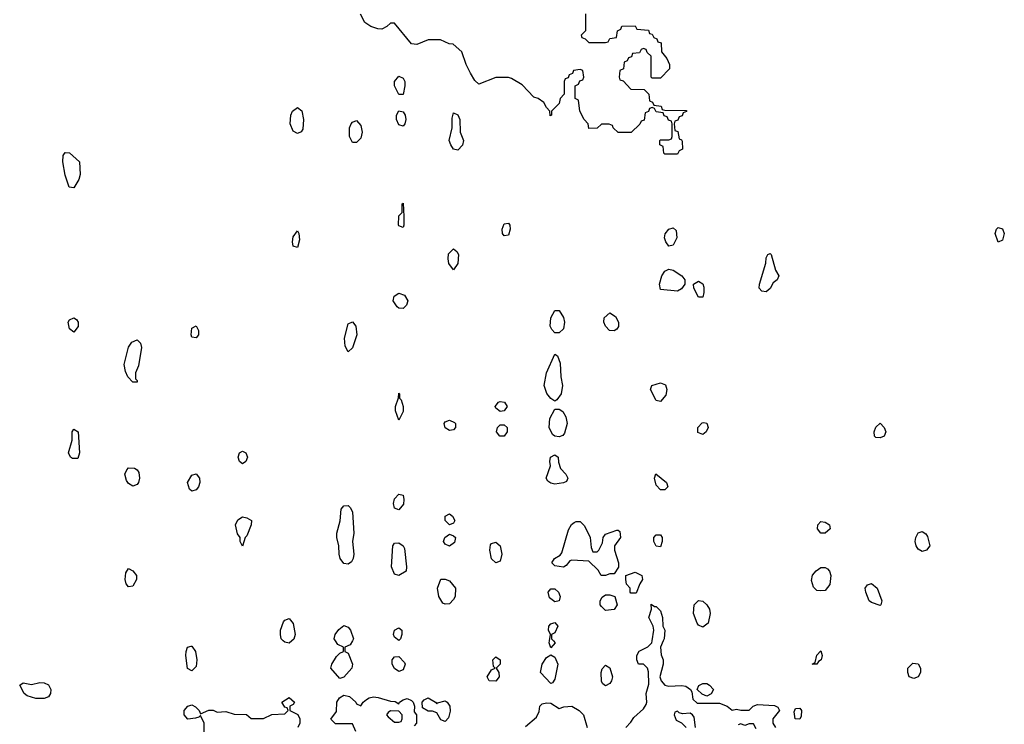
# Model space of a CAD drawing. Header units: inches. Extents: x 2380249 to 2585472, y 382747 to 546448.
# Tile 293 of 626: x 2536274 to 2540939, y 429604 to 432943. Entities that reach past the tile are written whole.
import ezdxf

# ---------------------------------------------------------------- set-up
doc = ezdxf.new("R2010")
doc.units = ezdxf.units.IN
doc.header["$MEASUREMENT"] = 0
for name, color, linetype in [('C5432', 7, 'Continuous'), ('C5433', 7, 'Continuous'), ('C5442', 7, 'Continuous'), ('C5443', 7, 'Continuous')]:
    doc.layers.add(name, color=color, linetype=linetype)

msp = doc.modelspace()

# ---------------------------------------------------------------- linework, layer by layer
at = {"layer": 'C5432', "color": 4, "elevation": 36}
for points in [[(2537090, 429857.2), (2537069.6, 429869.6), (2537060.9, 429930), (2537062, 429950), (2537069.6, 429970.4), (2537086, 429974), (2537090, 429974), (2537107.3, 429950), (2537113.4, 429910), (2537110, 429878)], [(2538070, 429854), (2538049.1, 429869.1), (2538039, 429890), (2538039, 429910), (2538050, 429924.7), (2538070, 429926), (2538096.8, 429896.8), (2538101, 429890), (2538090, 429862)], [(2538530, 429809.5), (2538498, 429810), (2538489.2, 429829.2), (2538510, 429862), (2538526, 429870), (2538518, 429878), (2538515.3, 429910), (2538530, 429924.7), (2538550.8, 429910), (2538550.7, 429889.3), (2538532, 429870), (2538544.7, 429850), (2538546, 429830)], [(2538790, 429797.2), (2538741.2, 429850), (2538749.3, 429890), (2538770, 429921), (2538790, 429934), (2538810, 429922), (2538824, 429890), (2538810, 429818), (2538798.5, 429801.5)], [(2539050, 429786.6), (2539036, 429796), (2539030, 429808), (2539029.4, 429850), (2539033.2, 429866.8), (2539050, 429884.7), (2539070, 429872), (2539082, 429830), (2539078, 429810), (2539070, 429797.2)], [(2536350, 429726), (2536310, 429739), (2536295.3, 429750), (2536274, 429790), (2536290, 429800.7), (2536330, 429792.7), (2536370, 429802.4), (2536390, 429801.3), (2536410, 429792), (2536422, 429770), (2536420.4, 429750), (2536410, 429735.1), (2536390, 429727)], [(2539530, 429738), (2539507.3, 429747.3), (2539484, 429770), (2539492.1, 429787.9), (2539510, 429798), (2539530, 429797.1), (2539542.8, 429790), (2539560.5, 429770), (2539550, 429749.2)], [(2538250, 429702), (2538253.6, 429706.4), (2538290, 429714.9), (2538298.8, 429710), (2538312.2, 429690), (2538313, 429667), (2538305.4, 429634.6), (2538290, 429618), (2538270, 429626), (2538250, 429658), (2538230, 429666), (2538210, 429666), (2538182, 429682), (2538181.2, 429710), (2538190, 429721), (2538210, 429730.5), (2538244.7, 429710)], [(2539970, 429628), (2539948, 429630), (2539943.2, 429663.2), (2539950, 429678.8), (2539970, 429681), (2539977.3, 429670), (2539976.3, 429643.7)], [(2538030, 429668), (2538019.6, 429660.4), (2538012, 429650), (2538019.6, 429639.6), (2538050, 429614), (2538070, 429614), (2538082, 429618), (2538086, 429630), (2538086, 429650), (2538070, 429666)]]:
    msp.add_lwpolyline(points, close=True, dxfattribs=at)
for points in [[(2537563.8, 430000), (2537550, 429989), (2537530, 429993.2), (2537521.5, 430000)], [(2537850.2, 430000), (2537839.1, 429980.9), (2537814, 429970), (2537814, 429950), (2537830, 429942), (2537850.8, 429890), (2537846.8, 429870), (2537810, 429828), (2537790, 429822), (2537748.7, 429870), (2537753.2, 429890), (2537774.8, 429925.2), (2537790, 429941), (2537808, 429950), (2537808, 429970), (2537782, 429982), (2537770.4, 430000)], [(2538802.5, 430000), (2538811, 429990), (2538790, 429966), (2538782, 429990), (2538783.7, 430000)], [(2539146, 429590), (2539170, 429614), (2539183.1, 429636.9), (2539230, 429678), (2539241.5, 429698.5), (2539244.5, 429710), (2539241.6, 429750), (2539254, 429794), (2539252.9, 429852.9), (2539248.7, 429870), (2539230, 429888.7), (2539206, 429890), (2539198, 429910), (2539198, 429930), (2539209.3, 429950.7), (2539249.2, 429970.8), (2539269.2, 429990.8), (2539270.7, 430000)], [(2539322.8, 430000), (2539310.7, 429969.3), (2539313.7, 429933.7), (2539322.8, 429910), (2539322.8, 429890), (2539307.3, 429830), (2539313, 429810), (2539330, 429790.6), (2539350, 429784.4), (2539410, 429788.4), (2539430, 429785.5), (2539451.3, 429770), (2539458.8, 429758.8), (2539463.7, 429723.7), (2539484.1, 429704.1), (2539590, 429703.8), (2539626, 429690), (2539650, 429671), (2539670, 429676), (2539691.1, 429671.1), (2539730, 429671.3), (2539748.7, 429690), (2539770, 429698.8), (2539850, 429694), (2539866.4, 429686.4), (2539874, 429670), (2539842, 429630), (2539842, 429610), (2539854, 429590)], [(2537148, 429568), (2537148, 429610), (2537130, 429646), (2537122, 429638), (2537106.8, 429633.2), (2537070.9, 429629.1), (2537052.7, 429650), (2537052.7, 429670), (2537070, 429690.8), (2537090, 429696), (2537107.3, 429687.3), (2537124.7, 429670), (2537130, 429654), (2537170, 429672), (2537190, 429672), (2537210, 429662), (2537250, 429664.7), (2537290, 429652), (2537348.7, 429651.3), (2537370, 429632), (2537428.4, 429631.6), (2537468.9, 429651.1), (2537530, 429654), (2537546, 429670), (2537542, 429682), (2537530, 429686), (2537515.3, 429710), (2537550, 429730.7), (2537576, 429710), (2537570, 429698), (2537554, 429690), (2537554, 429670), (2537591.1, 429651.1), (2537602, 429630), (2537602, 429610), (2537592, 429590)], [(2537866, 429570), (2537850, 429606), (2537770, 429606), (2537748.4, 429628.4), (2537775.3, 429664.7), (2537776.2, 429710), (2537789.7, 429730.3), (2537810, 429742.4), (2537836.2, 429736.2), (2537866.8, 429710), (2537870, 429702), (2537890, 429692), (2537902, 429710), (2537917.5, 429722.5), (2537929.6, 429730.4), (2537950, 429734.4), (2537972, 429732), (2538030, 429713.4), (2538052.8, 429712.8), (2538070, 429702), (2538074, 429710), (2538090, 429720.7), (2538110, 429727.3), (2538130, 429717.3), (2538138.8, 429710), (2538144.7, 429690), (2538143.6, 429663.6), (2538154, 429650), (2538154, 429610), (2538143.6, 429596.4)], [(2538670, 429594), (2538722, 429638), (2538734.6, 429665.4), (2538739, 429690), (2538750, 429701), (2538770, 429706.8), (2538790, 429704), (2538830, 429678.8), (2538852.5, 429687.5), (2538890, 429690.5), (2538924.7, 429670), (2538944.7, 429650), (2538962, 429590)], [(2539475.3, 429590), (2539470, 429638), (2539462, 429650), (2539450, 429657.2), (2539414.6, 429654.6), (2539398, 429658), (2539390, 429666), (2539378, 429662), (2539374, 429650), (2539384.7, 429624.7), (2539410, 429612), (2539432, 429590)], [(2539763.1, 429583.1), (2539750, 429606), (2539730, 429606), (2539710, 429598), (2539690, 429606), (2539678, 429602)]]:
    msp.add_lwpolyline(points, dxfattribs=at)
at = {"layer": 'C5433', "color": 4, "elevation": 36}
for points in [[(2538954, 432970), (2538954, 432890), (2538934, 432870), (2538938, 432858), (2538952.7, 432852.7), (2538970, 432834), (2539050, 432834), (2539062, 432838), (2539070, 432854), (2539102, 432858), (2539106, 432890), (2539122, 432898), (2539127.3, 432912.7), (2539190, 432914), (2539198, 432898), (2539252.7, 432892.7), (2539258, 432878), (2539270, 432874), (2539278, 432858), (2539292.7, 432852.7), (2539298, 432838), (2539312.7, 432832.7), (2539314, 432790), (2539339.6, 432759.6), (2539352, 432730), (2539352, 432710), (2539310, 432666), (2539270, 432666), (2539266, 432670), (2539266, 432770), (2539247.3, 432787.3), (2539242, 432802), (2539230, 432806), (2539218, 432802), (2539210, 432786), (2539178, 432782), (2539172.7, 432767.3), (2539158, 432762), (2539152.7, 432747.3), (2539138, 432742), (2539134, 432710), (2539118, 432702), (2539114, 432670), (2539118, 432658), (2539132.7, 432652.7), (2539170, 432614), (2539232, 432612), (2539254, 432590), (2539258, 432558), (2539272.7, 432552.7), (2539278, 432538), (2539312.7, 432532.7), (2539318, 432518), (2539330, 432514), (2539432.7, 432512.7), (2539432.7, 432507.3), (2539418, 432502), (2539412.7, 432487.3), (2539398, 432482), (2539392.7, 432467.3), (2539378, 432462), (2539374, 432450), (2539378, 432418), (2539392.7, 432412.7), (2539398, 432378), (2539410, 432374), (2539412.7, 432367.3), (2539414, 432330), (2539398, 432322), (2539390, 432306), (2539330, 432306), (2539326, 432310), (2539322, 432342), (2539306, 432350), (2539306, 432370), (2539310, 432374), (2539350, 432374), (2539362, 432378), (2539366, 432390), (2539366, 432450), (2539362, 432462), (2539347.3, 432467.3), (2539342, 432482), (2539327.3, 432487.3), (2539322, 432502), (2539290, 432506), (2539282, 432522), (2539270, 432526), (2539258, 432522), (2539252.7, 432507.3), (2539238, 432502), (2539232.7, 432467.3), (2539218, 432462), (2539212.7, 432447.3), (2539171.3, 432408.7), (2539110, 432408), (2539086, 432430), (2539082, 432442), (2539067.3, 432447.3), (2539030, 432448), (2539010, 432428.7), (2538970, 432428), (2538968, 432450), (2538948, 432470), (2538928, 432510), (2538922, 432562), (2538906, 432570), (2538906, 432630), (2538922, 432638), (2538927.3, 432652.7), (2538942, 432658), (2538946, 432670), (2538942, 432702), (2538930, 432706), (2538898, 432702), (2538892.7, 432687.3), (2538878, 432682), (2538872.7, 432667.3), (2538858, 432662), (2538854, 432650), (2538854, 432590), (2538834, 432570), (2538830, 432546), (2538794, 432510), (2538794, 432490), (2538788, 432488), (2538786, 432510), (2538770, 432526), (2538758, 432550), (2538730, 432568.7), (2538710, 432575.3), (2538654.6, 432634.6), (2538604.7, 432664.7), (2538590, 432669), (2538530, 432669), (2538450, 432637.2), (2538430, 432654), (2538409.2, 432690), (2538388.7, 432730), (2538368, 432790), (2538327.3, 432827.3), (2538308.4, 432828.4), (2538267.3, 432847.3), (2538250, 432848), (2538210, 432848), (2538155.3, 432824.7), (2538130, 432828.7), (2538050, 432926), (2538030, 432926), (2538014, 432910), (2537990, 432898), (2537970, 432899), (2537938, 432910), (2537908.9, 432928.9), (2537888.4, 432968.4)], [(2539270.7, 430000), (2539279, 430050), (2539275.3, 430070), (2539255.3, 430110), (2539268, 430150), (2539266, 430174), (2539282, 430162), (2539290, 430162), (2539310, 430142), (2539318.8, 430110), (2539321, 430070), (2539330.7, 430050), (2539326.8, 430010), (2539322.8, 430000)], [(2537521.5, 430000), (2537520.7, 430000.7), (2537513.2, 430010), (2537509.2, 430030), (2537509.5, 430050.5), (2537524, 430090), (2537530, 430098), (2537550, 430106), (2537570, 430082), (2537579.1, 430030), (2537572.8, 430007.2), (2537563.8, 430000)], [(2537770.4, 430000), (2537764, 430010), (2537769, 430030), (2537786.3, 430053.7), (2537810, 430072), (2537830, 430064.7), (2537841, 430050), (2537856, 430010), (2537850.2, 430000)], [(2538783.7, 430000), (2538788.7, 430030), (2538779, 430050), (2538781.2, 430070), (2538790, 430081), (2538810, 430086), (2538822.8, 430070), (2538810, 430038), (2538794, 430030), (2538794, 430010), (2538802.5, 430000)]]:
    msp.add_lwpolyline(points, dxfattribs=at)
for points in [[(2538070, 432588), (2538049.3, 432630), (2538049.2, 432650), (2538070, 432674.8), (2538090, 432666), (2538098, 432650), (2538099.1, 432630), (2538090, 432588)], [(2537590, 432403.7), (2537570, 432414), (2537556.2, 432450), (2537558, 432490), (2537566, 432510), (2537590, 432526), (2537610.5, 432510.5), (2537619.3, 432470), (2537615.8, 432424.2), (2537607.9, 432412.1)], [(2538090, 432439), (2538070, 432444), (2538059.3, 432470), (2538059.3, 432490), (2538070, 432511.3), (2538090, 432506), (2538100.7, 432490), (2538104, 432470), (2538098.8, 432450)], [(2538350, 432324), (2538330, 432328.7), (2538316, 432350), (2538309.4, 432370), (2538322.7, 432430), (2538323.2, 432476.8), (2538330, 432502), (2538350, 432491.3), (2538358.8, 432470), (2538360.7, 432410), (2538376.3, 432370), (2538372.3, 432347.7)], [(2537850, 432361.2), (2537836, 432390), (2537837.2, 432430), (2537845.2, 432450), (2537850, 432458), (2537870, 432464.7), (2537890, 432442), (2537896.3, 432410), (2537890, 432382), (2537870, 432361.2)], [(2536530, 432146), (2536509.1, 432149.1), (2536490, 432206), (2536479, 432270), (2536480.2, 432299.8), (2536490, 432314), (2536510, 432311.3), (2536558, 432270), (2536561, 432210), (2536554.4, 432185.6)], [(2538090, 431958), (2538070, 431966), (2538069.3, 431970), (2538070, 432014), (2538086, 432030), (2538086, 432070), (2538090, 432074), (2538094, 432010), (2538094, 431970)], [(2538570, 431919), (2538561.2, 431930), (2538559.3, 431950), (2538570, 431976), (2538590, 431978), (2538596, 431970), (2538597.3, 431950), (2538590, 431922)], [(2537590, 431864), (2537570, 431869), (2537566.6, 431890), (2537570, 431914), (2537590, 431942), (2537596, 431930), (2537599.1, 431899.1)], [(2539350, 431869), (2539336, 431890), (2539329.5, 431909.5), (2539332.5, 431927.5), (2539349.5, 431950.5), (2539370, 431956), (2539383.5, 431943.5), (2539387.3, 431910), (2539370, 431874)], [(2538330, 431758), (2538307.7, 431787.7), (2538304.5, 431810), (2538306, 431834), (2538330, 431857.3), (2538345.2, 431845.2), (2538353, 431830), (2538350, 431788)], [(2539810, 431652.7), (2539790, 431657.2), (2539777.2, 431670), (2539779.3, 431690), (2539809.2, 431790), (2539810, 431814), (2539818, 431830), (2539830, 431834.8), (2539834.8, 431830), (2539855.3, 431755.3), (2539871.3, 431730), (2539862, 431710), (2539844, 431696), (2539830, 431669.2)], [(2539390, 431657.2), (2539310, 431664), (2539304.5, 431690), (2539316, 431730), (2539330, 431751), (2539350, 431761), (2539370, 431756), (2539411.3, 431730), (2539424.7, 431710), (2539424.7, 431690), (2539410, 431668)], [(2539510, 431628), (2539490, 431628.7), (2539468, 431670), (2539466, 431690), (2539490, 431704.7), (2539510, 431691.3), (2539515.9, 431675.9), (2539516, 431650)], [(2538090, 431574), (2538070, 431576), (2538061.6, 431581.6), (2538043.7, 431610), (2538047.9, 431632.1), (2538070, 431647.7), (2538097, 431637), (2538113.4, 431610), (2538106, 431590)], [(2538810, 431459), (2538794.5, 431474.5), (2538787, 431490), (2538789.6, 431530.4), (2538810, 431564.7), (2538830, 431564.7), (2538850, 431532), (2538854.8, 431510), (2538850, 431478), (2538830, 431459)], [(2539090, 431469), (2539068.7, 431470), (2539049, 431490), (2539041.2, 431510), (2539042.7, 431530), (2539070, 431553.4), (2539097.3, 431537.3), (2539110.8, 431510), (2539110.7, 431489.3), (2539102.8, 431477.2)], [(2536530, 431462), (2536510, 431478), (2536503.7, 431510), (2536510, 431521), (2536530, 431531), (2536542.8, 431522.8), (2536550.7, 431510), (2536550.4, 431489.6)], [(2537830, 431368.7), (2537816.5, 431396.5), (2537813.6, 431433.6), (2537830, 431502), (2537850, 431510.8), (2537866, 431490), (2537870.6, 431450), (2537850, 431388)], [(2537110, 431435.3), (2537090, 431438), (2537086, 431450), (2537090, 431482), (2537110, 431492), (2537121, 431470), (2537121, 431450)], [(2536810, 431226), (2536786, 431250), (2536775.3, 431275.3), (2536769.2, 431309.2), (2536789.5, 431390.5), (2536805.1, 431414.9), (2536830, 431426), (2536846, 431410), (2536850.7, 431390), (2536837.3, 431302.7), (2536822, 431270), (2536822, 431242), (2536830, 431234), (2536830, 431226)], [(2538810, 431135.3), (2538790, 431148.7), (2538771.9, 431171.9), (2538759.5, 431210), (2538769.4, 431270), (2538810, 431358), (2538822, 431350), (2538835.2, 431315.2), (2538838, 431250), (2538844.9, 431210), (2538838.8, 431170), (2538818.8, 431141.2)], [(2539310, 431133.2), (2539290, 431139), (2539262.7, 431190), (2539269.6, 431210.4), (2539310, 431221.6), (2539333.1, 431213.1), (2539340.4, 431190), (2539336, 431164)], [(2538070, 431046), (2538054, 431090), (2538054, 431110), (2538069, 431151), (2538070, 431174), (2538074, 431170), (2538074, 431150), (2538082, 431142), (2538090.6, 431110), (2538090, 431086)], [(2538550, 431086), (2538530, 431102), (2538526, 431110), (2538542, 431130), (2538550, 431133.4), (2538570.8, 431130), (2538582.8, 431110), (2538570, 431089.2)], [(2538830, 430966), (2538810, 430969.2), (2538797.5, 430977.5), (2538782, 431010), (2538786, 431054), (2538810, 431098), (2538830, 431098), (2538846.8, 431086.8), (2538860.7, 431060.7), (2538867.3, 431030), (2538855.9, 430984.1), (2538847.3, 430972.7)], [(2538310, 430997.2), (2538290, 431008.7), (2538285.2, 431030), (2538290, 431038), (2538310, 431046), (2538334.6, 431034.6), (2538338.8, 431030), (2538338.8, 431010), (2538330, 430999)], [(2539510, 430978), (2539487.6, 430987.6), (2539486.6, 431010), (2539507.2, 431032.8), (2539514.8, 431034.8), (2539530, 431031.3), (2539535.5, 431010), (2539526.8, 430990)], [(2536550, 430864), (2536524.1, 430864.1), (2536515.3, 430870), (2536506, 430890), (2536522, 430950), (2536522, 430990), (2536530, 431002), (2536550.8, 430990), (2536557.3, 430890)], [(2538570, 430969.3), (2538549.4, 430969.4), (2538533.2, 430990), (2538537.2, 431010), (2538550, 431022.8), (2538570, 431022.8), (2538582.8, 431010), (2538582.8, 430990)], [(2537330, 430839), (2537315.3, 430850), (2537309.3, 430870), (2537315.3, 430890), (2537330, 430898.8), (2537344.7, 430890), (2537353.4, 430870), (2537344.7, 430850)], [(2538810, 430742), (2538790, 430746.6), (2538776, 430756), (2538769, 430770), (2538789, 430829), (2538785.2, 430850), (2538789, 430870), (2538810, 430881), (2538824.7, 430870), (2538826, 430846), (2538836.3, 430816.3), (2538861, 430790), (2538871, 430770), (2538864.7, 430755.3), (2538850, 430749.2)], [(2536810, 430733.2), (2536790, 430745.2), (2536780.1, 430760.1), (2536772.7, 430790), (2536781.2, 430810), (2536790, 430818.8), (2536817.5, 430817.5), (2536830.5, 430810.5), (2536838, 430798), (2536842, 430770), (2536837.3, 430750), (2536830, 430741.2)], [(2537090, 430708.7), (2537079, 430719), (2537069.2, 430750), (2537090, 430784.7), (2537110, 430791), (2537126, 430770), (2537126.8, 430750), (2537121, 430730), (2537110, 430715.3)], [(2539310, 430715.3), (2539290, 430738), (2539282, 430770), (2539288.4, 430791.6), (2539338, 430750), (2539344.7, 430730), (2539330, 430715.3)], [(2538070, 430621.2), (2538050, 430628.7), (2538045.2, 430650), (2538050, 430672), (2538070, 430694.8), (2538090.5, 430690.5), (2538094, 430670), (2538092.7, 430647.3)], [(2537830, 430362.7), (2537810, 430366), (2537792, 430390), (2537787, 430410), (2537786.6, 430450), (2537777.2, 430490), (2537777.2, 430510), (2537792.1, 430567.9), (2537796.5, 430623.5), (2537810, 430638.8), (2537830, 430641), (2537841, 430630), (2537850.7, 430610), (2537856.3, 430510), (2537850.7, 430470), (2537856.3, 430410), (2537854, 430390), (2537845.8, 430374.2)], [(2537330, 430448), (2537318, 430470), (2537318, 430490), (2537306.3, 430506.3), (2537297.2, 430550), (2537306.8, 430573.2), (2537330, 430586.8), (2537350, 430582.8), (2537372, 430570), (2537371, 430550), (2537350, 430498), (2537342, 430490)], [(2538310, 430548.7), (2538289, 430570), (2538289.3, 430590.7), (2538310, 430601), (2538324.7, 430590), (2538334.8, 430570), (2538330, 430558)], [(2538990, 430422), (2539010, 430422), (2539018, 430430), (2539035.3, 430464.7), (2539039, 430490), (2539050, 430504.7), (2539103.6, 430523.6), (2539110, 430524.7), (2539118, 430518), (2539121, 430490), (2539091.3, 430450), (2539091.3, 430430), (2539111, 430370), (2539111.3, 430348.7), (2539090, 430318), (2539070, 430318), (2539050, 430308.7), (2539028.9, 430308.9), (2539014.6, 430334.6), (2538970, 430378), (2538890, 430382), (2538881, 430379), (2538863.6, 430356.4), (2538850, 430348.7), (2538810, 430355.3), (2538795.3, 430370), (2538808, 430390), (2538834, 430406), (2538843.1, 430416.9), (2538873.6, 430526.4), (2538888.9, 430551.1), (2538900.2, 430559.8), (2538910, 430564.7), (2538930, 430564.7), (2538950, 430544.7), (2538976, 430490), (2538982, 430442)], [(2538310, 430448.7), (2538290, 430458), (2538282, 430470), (2538288.7, 430490), (2538310, 430504.7), (2538330, 430498), (2538338, 430490), (2538334, 430466)], [(2539310, 430446), (2539290, 430448), (2539278, 430470), (2539278, 430490), (2539290, 430502), (2539310, 430502), (2539318, 430490), (2539318, 430470)], [(2538070, 430309.2), (2538050, 430315.3), (2538036, 430350), (2538042, 430450), (2538050, 430462), (2538070, 430464.7), (2538090.7, 430450.7), (2538097.3, 430437.3), (2538106.8, 430350), (2538104.7, 430330)], [(2538530, 430369.2), (2538510, 430388), (2538500.9, 430430), (2538504.8, 430455.2), (2538510, 430461), (2538530, 430466.8), (2538550.8, 430450), (2538558.8, 430410), (2538550, 430378)], [(2536790, 430255.3), (2536779, 430270), (2536773.2, 430290), (2536777.2, 430322.8), (2536790, 430342), (2536810, 430332), (2536826.8, 430310), (2536826.8, 430290), (2536810, 430259)], [(2538290, 430174), (2538279, 430179), (2538259, 430210), (2538254, 430250), (2538270, 430292), (2538290, 430292), (2538310, 430284.7), (2538338.8, 430250), (2538337.3, 430210), (2538330, 430195.3), (2538310, 430175.3)], [(2539170, 430226), (2539166, 430230), (2539166, 430250), (2539148.4, 430268.4), (2539146, 430290), (2539146, 430310), (2539190, 430324.7), (2539222, 430310), (2539224.7, 430290), (2539211.3, 430270), (2539194, 430226), (2539190, 430226)], [(2538810, 430185.2), (2538784.2, 430204.2), (2538777.2, 430230), (2538790, 430246), (2538810, 430246.8), (2538826.8, 430230), (2538834.8, 430210), (2538830, 430188.7)], [(2539050, 430144), (2539030, 430162), (2539024, 430170), (2539024, 430190), (2539033.6, 430206.4), (2539050, 430218), (2539070, 430218), (2539094, 430210), (2539104.7, 430170), (2539090, 430148.7)], [(2539510, 430065.2), (2539490, 430074), (2539482.9, 430082.9), (2539466, 430130), (2539469.4, 430170.6), (2539490, 430191.3), (2539510, 430187.3), (2539530, 430170.8), (2539541.6, 430150), (2539546, 430130), (2539536.1, 430083.9)], [(2538070, 430002), (2538050, 430018), (2538045.2, 430030), (2538049.5, 430050.5), (2538070, 430061), (2538084.7, 430050), (2538084.7, 430030), (2538078, 430010)]]:
    msp.add_lwpolyline(points, close=True, dxfattribs=at)
at = {"layer": 'C5442', "color": 4, "elevation": 36}
for points in [[(2540050, 429889), (2540029.2, 429890), (2540042, 429898), (2540050, 429932), (2540070, 429952), (2540076, 429930), (2540071, 429910), (2540058, 429902)], [(2540510, 429821.2), (2540488.7, 429830), (2540482, 429850), (2540482, 429870), (2540505.2, 429894.8), (2540530, 429891), (2540541, 429870), (2540541, 429850), (2540530, 429828.7)]]:
    msp.add_lwpolyline(points, close=True, dxfattribs=at)
at = {"layer": 'C5443', "color": 4, "elevation": 36}
for points in [[(2540910, 431888.7), (2540895.3, 431930), (2540902, 431950), (2540910, 431958), (2540930, 431951.3), (2540938.8, 431930), (2540930, 431898)], [(2540350, 430961.2), (2540330, 430964), (2540324, 430970), (2540322.7, 430990), (2540330, 431012), (2540350, 431031.3), (2540370, 431011.3), (2540377.3, 430990), (2540370, 430969.2)], [(2540090, 430509.4), (2540069.6, 430509.6), (2540053.2, 430530), (2540055.3, 430550), (2540070, 430564.7), (2540090, 430562.8), (2540110.7, 430550), (2540113.4, 430530)], [(2540550, 430423.7), (2540530, 430434), (2540520.9, 430450), (2540516, 430470), (2540519.3, 430490), (2540530, 430511), (2540550, 430518), (2540566.4, 430506.4), (2540574.4, 430494.4), (2540586, 430450), (2540570, 430429.3)], [(2540070, 430236), (2540050, 430239), (2540034.5, 430254.5), (2540025.1, 430285.1), (2540029.6, 430310.4), (2540047.9, 430332.1), (2540070, 430347.7), (2540090, 430347.3), (2540100.5, 430340.5), (2540110.5, 430330.5), (2540116.3, 430310), (2540112.8, 430267.2), (2540090, 430239)], [(2540350, 430168), (2540310, 430181.2), (2540299, 430190), (2540282, 430230), (2540279, 430250), (2540290, 430264.7), (2540310, 430271), (2540336, 430250), (2540358, 430190), (2540354, 430170)]]:
    msp.add_lwpolyline(points, close=True, dxfattribs=at)

doc.saveas('drawing.dxf')
